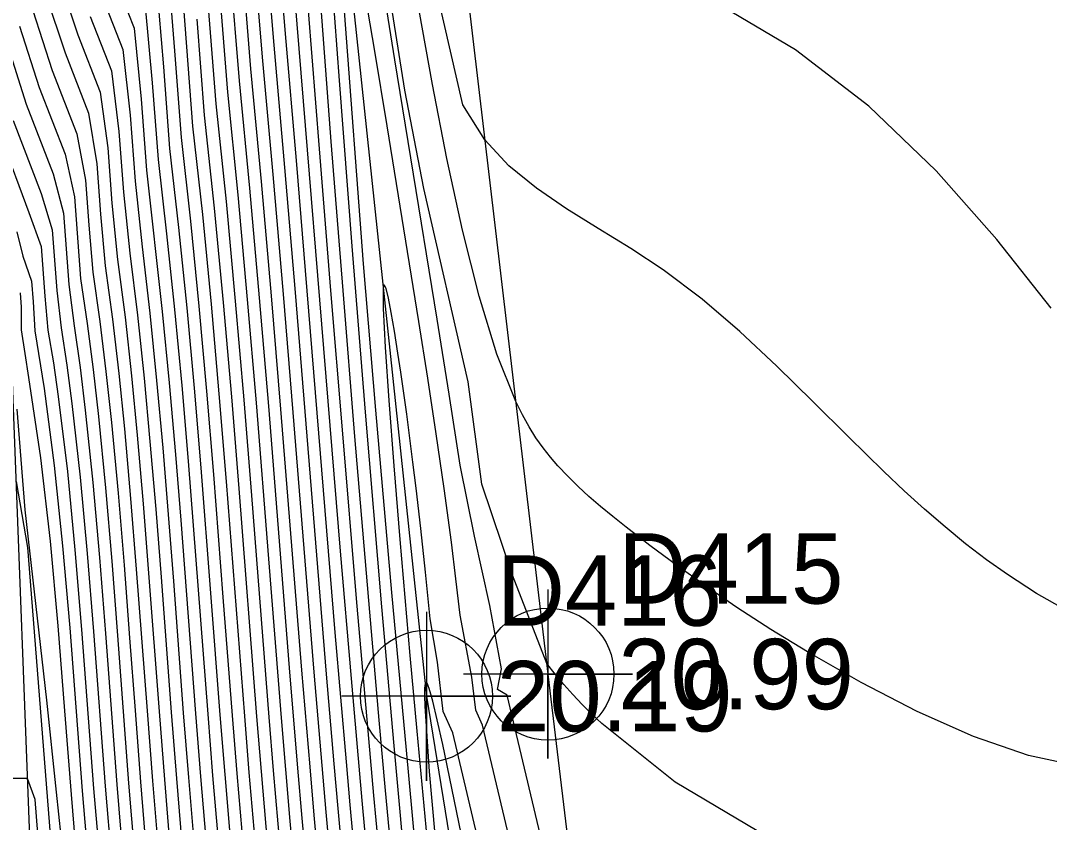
# Model space of a CAD drawing. Extents: x 2356077 to 2359823, y 225951 to 227822.
# Drawn here: x 2356540.32 to 2356576.85, y 227108.79 to 227137.25 of the extents above; entities that cross this region are included whole.
import ezdxf

# ---------------------------------------------------------------- set-up
doc = ezdxf.new("R2010")
doc.units = 0
for name, color, linetype in [('DTM Contours Major', 7, 'Continuous'), ('DTM Contours Minor', 7, 'Continuous'), ('Exist DTM Breakline', 7, 'Continuous'), ('Exist DTM Breakline Cogo Elevation', 7, 'Continuous'), ('Exist DTM Breakline Cogo Number', 7, 'Continuous'), ('Exist DTM Breakline Cogo Point CELL', 7, 'Continuous'), ('Exist DTM Drainline', 7, 'Continuous'), ('Exist DTM Drainline Cogo Elevation', 7, 'Continuous'), ('Exist DTM Drainline Cogo Number', 7, 'Continuous'), ('Exist DTM Drainline Cogo Point CELL', 7, 'Continuous'), ('PH Exist DTM Breakline', 7, 'Continuous')]:
    doc.layers.add(name, color=color, linetype=linetype)

msp = doc.modelspace()

# ---------------------------------------------------------------- linework, layer by layer
at = {"layer": 'DTM Contours Major'}
for points in [[(2356577.924, 227106.433), (2356575.427, 227106.093), (2356572.577, 227106.368), (2356569.431, 227107.561), (2356566.48, 227108.497), (2356563.564, 227110.221), (2356560.958, 227112.298), (2356560.605, 227112.635), (2356560.262, 227112.98), (2356559.931, 227113.331), (2356559.61, 227113.689), (2356559.3, 227114.055), (2356559.002, 227114.429), (2356557.788, 227117.565), (2356556.703, 227120.795), (2356556.215, 227124.427), (2356554.641, 227131.291), (2356553.962, 227134.786), (2356552.55, 227143.654)], [(2356548.56, 227140.088), (2356548.898, 227135.954), (2356549.278, 227131.791), (2356549.643, 227127.537), (2356549.99, 227123.337), (2356550.736, 227114.124), (2356551.016, 227110.813), (2356551.161, 227109.157), (2356551.434, 227106.177), (2356551.724, 227103.174), (2356552.03, 227100.194), (2356552.348, 227097.284), (2356552.676, 227094.493), (2356553.21, 227090.315), (2356553.422, 227088.947), (2356554.003, 227085.048), (2356554.176, 227083.852), (2356554.315, 227082.849), (2356554.443, 227081.871), (2356554.56, 227080.915), (2356554.667, 227079.973)], [(2356543.678, 227138.703), (2356544.347, 227136.985), (2356544.602, 227134.466), (2356544.791, 227131.937), (2356545.349, 227126.931), (2356545.596, 227124.39), (2356545.818, 227121.851), (2356546.006, 227119.522), (2356546.53, 227112.66), (2356546.707, 227110.418), (2356546.893, 227108.202)], [(2356550.941, 227138.188), (2356551.339, 227132.961), (2356551.757, 227127.669), (2356552.181, 227122.485), (2356552.708, 227116.256), (2356553.044, 227112.423), (2356553.271, 227109.922), (2356553.612, 227106.265), (2356553.965, 227102.624), (2356554.324, 227099.068), (2356554.683, 227095.664), (2356555.036, 227092.48), (2356555.379, 227089.586), (2356555.665, 227087.321), (2356556.177, 227083.409), (2356556.31, 227082.351), (2356556.433, 227081.33), (2356556.546, 227080.339), (2356556.649, 227079.372)], [(2356540.749, 227137.606), (2356541.442, 227135.485), (2356542.319, 227133.234), (2356542.629, 227131.582), (2356542.747, 227129.994), (2356542.886, 227128.321), (2356543.134, 227126.576), (2356543.352, 227124.798), (2356543.546, 227122.982), (2356543.78, 227120.479), (2356543.992, 227117.922), (2356544.19, 227115.343), (2356544.382, 227112.769), (2356544.577, 227110.23), (2356544.783, 227107.756)], [(2356546.579, 227137.306), (2356546.84, 227133.897), (2356547.195, 227130.597), (2356547.515, 227127.239), (2356547.804, 227123.896), (2356548.066, 227120.644), (2356548.7, 227112.547), (2356548.859, 227110.596), (2356549.025, 227108.645), (2356549.251, 227106.154), (2356549.494, 227103.66), (2356549.754, 227101.181), (2356550.032, 227098.74), (2356550.328, 227096.356), (2356550.614, 227093.999), (2356550.898, 227092.269), (2356551.439, 227088.92), (2356551.949, 227085.795), (2356552.18, 227084.318), (2356552.32, 227083.367), (2356552.45, 227082.435), (2356552.57, 227081.517), (2356552.68, 227080.609), (2356552.78, 227079.704)], [(2356540.185, 227129.757), (2356540.402, 227128.894), (2356540.707, 227128.006), (2356540.762, 227127.272), (2356540.82, 227126.245), (2356541.151, 227124.191), (2356541.516, 227121.458), (2356541.813, 227118.611), (2356542.064, 227115.701), (2356542.508, 227109.907), (2356542.744, 227107.128), (2356543.171, 227102.722), (2356543.258, 227101.816), (2356543.452, 227100.691), (2356543.957, 227097.92), (2356544.413, 227095.368), (2356545.383, 227090.217), (2356545.853, 227087.665), (2356546.283, 227085.159), (2356546.478, 227083.924), (2356546.657, 227082.697), (2356546.822, 227081.469), (2356547.085, 227079.215)]]:
    msp.add_lwpolyline(points, dxfattribs=at)
at = {"layer": 'DTM Contours Minor'}
for points in [[(2356559.333, 227105.989), (2356557.599, 227113.313), (2356557.249, 227113.514), (2356557.402, 227114.247), (2356556.986, 227116.49), (2356556.44, 227118.947), (2356555.927, 227121.467), (2356555.542, 227123.986), (2356555.115, 227126.649), (2356554.173, 227132.381), (2356553.609, 227135.858), (2356551.992, 227145.997)], [(2356549.76, 227141.596), (2356551.67, 227118.423), (2356552.052, 227113.904), (2356552.433, 227109.573), (2356552.743, 227106.222), (2356553.069, 227102.858), (2356553.405, 227099.544), (2356553.747, 227096.34), (2356554.091, 227093.31), (2356554.433, 227090.515), (2356554.602, 227089.207), (2356554.931, 227086.798), (2356555.377, 227083.578), (2356555.512, 227082.543), (2356555.637, 227081.54), (2356555.752, 227080.564), (2356555.857, 227079.607)], [(2356549.358, 227141.119), (2356549.714, 227136.785), (2356550.101, 227132.284), (2356550.486, 227127.664), (2356551.482, 227115.536), (2356551.876, 227110.942), (2356552.011, 227109.421), (2356552.307, 227106.203), (2356552.62, 227102.964), (2356552.946, 227099.765), (2356553.28, 227096.66), (2356553.619, 227093.709), (2356554.136, 227089.527), (2356554.321, 227088.297), (2356554.976, 227083.667), (2356555.113, 227082.643), (2356555.239, 227081.649), (2356555.355, 227080.679), (2356555.46, 227079.728)], [(2356548.957, 227140.627), (2356549.306, 227136.379), (2356549.69, 227132.041), (2356550.065, 227127.602), (2356551.175, 227114.052), (2356551.446, 227110.871), (2356551.587, 227109.281), (2356551.871, 227106.187), (2356552.172, 227103.069), (2356552.488, 227099.981), (2356552.814, 227096.975), (2356553.148, 227094.104), (2356553.673, 227089.921), (2356553.871, 227088.622), (2356554.414, 227084.9), (2356554.576, 227083.759), (2356554.714, 227082.746), (2356554.841, 227081.76), (2356554.958, 227080.796), (2356555.064, 227079.85)], [(2356551.214, 227140.695), (2356551.628, 227135.125), (2356552.085, 227129.245), (2356552.559, 227123.351), (2356553.137, 227116.445), (2356553.567, 227111.515), (2356554.046, 227106.296), (2356554.421, 227102.388), (2356554.795, 227098.65), (2356555.163, 227095.137), (2356555.519, 227091.901), (2356555.858, 227088.997), (2356556.117, 227086.91), (2356556.58, 227083.296), (2356556.711, 227082.236), (2356556.832, 227081.214), (2356556.943, 227080.222)], [(2356577.42, 227116.336), (2356576.39, 227116.921), (2356575.363, 227117.585), (2356574.616, 227118.117), (2356573.878, 227118.684), (2356573.147, 227119.282), (2356572.421, 227119.91), (2356571.697, 227120.565), (2356570.975, 227121.246), (2356569.721, 227122.472), (2356568.455, 227123.731), (2356567.171, 227124.99), (2356565.862, 227126.213), (2356564.519, 227127.364), (2356563.135, 227128.41), (2356561.984, 227129.166), (2356560.831, 227129.872), (2356559.707, 227130.568), (2356558.641, 227131.297), (2356557.662, 227132.101), (2356556.802, 227133.021), (2356556.022, 227134.262), (2356554.51, 227140.858)], [(2356545.931, 227140.083), (2356546.426, 227133.498), (2356546.774, 227130.366), (2356547.085, 227127.18), (2356547.364, 227124.001), (2356547.617, 227120.892), (2356548.265, 227112.568), (2356548.428, 227110.559), (2356548.598, 227108.554), (2356548.816, 227106.151), (2356549.05, 227103.751), (2356549.301, 227101.368), (2356549.571, 227099.018), (2356549.859, 227096.716), (2356550.132, 227094.435), (2356550.437, 227092.654), (2356550.72, 227090.895), (2356551.539, 227085.944), (2356551.781, 227084.408), (2356551.921, 227083.469), (2356552.051, 227082.548), (2356552.171, 227081.639), (2356552.282, 227080.739), (2356552.383, 227079.842)], [(2356548.163, 227139.539), (2356548.489, 227135.533), (2356548.865, 227131.545), (2356549.22, 227127.476), (2356549.554, 227123.454), (2356550.298, 227114.199), (2356550.585, 227110.762), (2356550.735, 227109.043), (2356550.997, 227106.171), (2356551.277, 227103.276), (2356551.573, 227100.4), (2356551.883, 227097.586), (2356552.206, 227094.875), (2356552.747, 227090.708), (2356552.972, 227089.271), (2356553.592, 227085.197), (2356553.776, 227083.946), (2356553.916, 227082.952), (2356554.044, 227081.984), (2356554.163, 227081.034), (2356554.27, 227080.098)], [(2356545.537, 227139.304), (2356545.787, 227136.175), (2356546.017, 227133.106), (2356546.35, 227130.136), (2356546.653, 227127.119), (2356546.924, 227124.103), (2356547.168, 227121.137), (2356547.506, 227116.788), (2356547.83, 227112.59), (2356547.997, 227110.523), (2356548.171, 227108.464)], [(2356541.684, 227138.729), (2356542.347, 227136.746), (2356543.14, 227134.71), (2356543.418, 227132.74), (2356543.565, 227130.773), (2356543.766, 227128.773), (2356544.027, 227126.725), (2356544.256, 227124.646), (2356544.46, 227122.538), (2356544.671, 227120.099), (2356544.867, 227117.64), (2356545.237, 227112.729), (2356545.425, 227110.31), (2356545.623, 227107.94)], [(2356547.766, 227138.985), (2356548.079, 227135.117), (2356548.45, 227131.304), (2356548.796, 227127.416), (2356549.117, 227123.568), (2356549.859, 227114.276), (2356550.153, 227110.717), (2356550.308, 227108.937), (2356550.56, 227106.166), (2356550.83, 227103.375), (2356551.117, 227100.602), (2356551.419, 227097.882), (2356551.735, 227095.252), (2356552.058, 227092.722), (2356552.285, 227091.101), (2356552.522, 227089.596), (2356553.181, 227085.347), (2356553.377, 227084.04), (2356553.517, 227083.056), (2356553.646, 227082.096), (2356553.765, 227081.154), (2356553.873, 227080.224)], [(2356545.142, 227138.527), (2356545.392, 227135.607), (2356545.609, 227132.715), (2356545.925, 227129.907), (2356546.22, 227127.058), (2356546.482, 227124.202), (2356546.718, 227121.378), (2356547.065, 227116.929), (2356547.397, 227112.613), (2356547.566, 227110.488), (2356547.745, 227108.376)], [(2356547.37, 227138.428), (2356547.667, 227134.706), (2356548.033, 227131.065), (2356548.37, 227127.356), (2356548.68, 227123.68), (2356549.121, 227118.15), (2356549.57, 227112.508), (2356549.722, 227110.674), (2356549.88, 227108.836), (2356550.123, 227106.161), (2356550.384, 227103.472), (2356550.662, 227100.799), (2356550.956, 227098.173), (2356551.266, 227095.624), (2356551.577, 227093.141), (2356551.822, 227091.492), (2356552.77, 227085.496), (2356552.977, 227084.133), (2356553.118, 227083.16), (2356553.247, 227082.209), (2356553.367, 227081.275), (2356553.476, 227080.351), (2356553.575, 227079.434)], [(2356560.208, 227097.534), (2356556.725, 227112.244), (2356556.484, 227112.77), (2356556.341, 227113.943), (2356555.933, 227116.148), (2356555.78, 227117.44), (2356555.617, 227118.735), (2356555.36, 227120.645), (2356555.079, 227122.585), (2356554.777, 227124.56), (2356554.459, 227126.575), (2356553.337, 227133.513), (2356552.9, 227136.17), (2356552.495, 227138.528)], [(2356541.216, 227138.167), (2356541.897, 227136.11), (2356542.732, 227133.967), (2356543.023, 227132.162), (2356543.156, 227130.384), (2356543.327, 227128.547), (2356543.582, 227126.651), (2356543.805, 227124.724), (2356544.004, 227122.761), (2356544.226, 227120.289), (2356544.429, 227117.782), (2356544.809, 227112.75), (2356545, 227110.272), (2356545.202, 227107.85)], [(2356543.236, 227138.044), (2356543.947, 227136.22), (2356544.207, 227133.892), (2356544.382, 227131.549), (2356544.636, 227129.225), (2356544.91, 227126.864), (2356545.151, 227124.479), (2356545.366, 227122.083), (2356545.561, 227119.715), (2356545.745, 227117.355), (2356546.098, 227112.683), (2356546.279, 227110.383), (2356546.469, 227108.116)], [(2356544.745, 227137.754), (2356544.997, 227135.037), (2356545.2, 227132.326), (2356545.497, 227129.679), (2356545.785, 227126.995), (2356546.04, 227124.298), (2356546.268, 227121.616), (2356546.451, 227119.328), (2356546.963, 227112.636), (2356547.137, 227110.453), (2356547.319, 227108.289)], [(2356546.974, 227137.868), (2356547.255, 227134.299), (2356547.615, 227130.83), (2356547.943, 227127.297), (2356548.242, 227123.789), (2356548.515, 227120.392), (2356549.134, 227112.527), (2356549.29, 227110.634), (2356549.453, 227108.739), (2356549.687, 227106.158), (2356549.939, 227103.567), (2356550.208, 227100.992), (2356550.494, 227098.459), (2356551.096, 227093.567), (2356551.36, 227091.881), (2356552.359, 227085.646), (2356552.578, 227084.226), (2356552.719, 227083.264), (2356552.849, 227082.322), (2356552.968, 227081.396), (2356553.078, 227080.479), (2356553.178, 227079.568)], [(2356577.935, 227110.771), (2356576.111, 227111.164), (2356574.16, 227111.843), (2356572.153, 227112.731), (2356570.164, 227113.756), (2356568.267, 227114.841), (2356566.966, 227115.638), (2356565.756, 227116.422), (2356564.635, 227117.184), (2356563.605, 227117.917), (2356562.666, 227118.615), (2356561.818, 227119.271), (2356561.349, 227119.646), (2356560.911, 227120.008), (2356560.5, 227120.364), (2356560.113, 227120.718), (2356559.749, 227121.077), (2356559.402, 227121.447), (2356559.133, 227121.758), (2356558.872, 227122.088), (2356558.62, 227122.442), (2356558.375, 227122.828), (2356558.136, 227123.254), (2356557.902, 227123.727), (2356557.235, 227125.413), (2356556.605, 227127.475), (2356556.012, 227129.818), (2356555.458, 227132.35), (2356554.944, 227134.978), (2356554.47, 227137.607)], [(2356542.793, 227137.392), (2356543.545, 227135.462), (2356543.812, 227133.317), (2356543.974, 227131.162), (2356544.202, 227128.999), (2356544.47, 227126.795), (2356544.704, 227124.564), (2356544.914, 227122.312), (2356545.116, 227119.908), (2356545.306, 227117.498), (2356545.667, 227112.706), (2356545.851, 227110.347), (2356546.045, 227108.028)], [(2356550.531, 227137.597), (2356550.923, 227132.694), (2356551.329, 227127.676), (2356551.735, 227122.729), (2356552.25, 227116.594), (2356552.61, 227112.446), (2356552.853, 227109.741), (2356553.178, 227106.245), (2356553.517, 227102.748), (2356553.864, 227099.314), (2356554.215, 227096.01), (2356554.564, 227092.902), (2356554.906, 227090.056), (2356555.217, 227087.648), (2356555.777, 227083.492), (2356555.911, 227082.446), (2356556.035, 227081.434), (2356556.149, 227080.45), (2356556.253, 227079.488)], [(2356551.812, 227137.584), (2356552.483, 227128.619), (2356552.919, 227123.429), (2356553.492, 227116.95), (2356554.005, 227111.352), (2356554.43, 227106.843), (2356554.846, 227102.556), (2356555.248, 227098.535), (2356555.633, 227094.821), (2356555.998, 227091.456), (2356556.337, 227088.482), (2356556.681, 227085.644), (2356556.985, 227083.185), (2356557.233, 227081.084), (2356557.342, 227080.088)], [(2356576.913, 227127.046), (2356574.989, 227129.481), (2356572.83, 227131.92), (2356570.443, 227134.215), (2356567.834, 227136.218), (2356565.576, 227137.551)], [(2356540.283, 227137.048), (2356540.982, 227134.876), (2356541.902, 227132.514), (2356542.234, 227131), (2356542.451, 227128.099), (2356542.682, 227126.498), (2356542.895, 227124.87), (2356543.085, 227123.203), (2356543.334, 227120.667), (2356543.556, 227118.062), (2356543.76, 227115.423), (2356544.156, 227110.185), (2356544.367, 227107.656)], [(2356539.817, 227136.494), (2356540.513, 227134.289), (2356541.48, 227131.808), (2356541.84, 227130.415), (2356542.03, 227127.885), (2356542.226, 227126.42), (2356542.433, 227124.942), (2356542.618, 227123.426), (2356542.886, 227120.855), (2356543.12, 227118.199), (2356543.332, 227115.5), (2356543.737, 227110.133), (2356543.953, 227107.549)], [(2356540.057, 227133.704), (2356541.051, 227131.118), (2356541.446, 227129.827), (2356541.607, 227127.676), (2356541.763, 227126.342), (2356541.964, 227125.016), (2356542.144, 227123.656), (2356542.435, 227121.045), (2356542.685, 227118.335), (2356542.907, 227115.572), (2356543.322, 227110.073), (2356543.544, 227107.429)], [(2356539.633, 227133.092), (2356540.617, 227130.44), (2356541.053, 227129.235), (2356541.185, 227127.472), (2356541.292, 227126.268), (2356541.484, 227125.1), (2356541.658, 227123.904), (2356541.98, 227121.242), (2356542.25, 227118.47), (2356542.484, 227115.639), (2356542.912, 227109.999), (2356543.14, 227107.292)], [(2356558.815, 227098.655), (2356555.663, 227111.969), (2356555.32, 227112.732), (2356555.124, 227114.484), (2356554.869, 227116.017), (2356554.696, 227117.677), (2356554.529, 227119.221), (2356554.365, 227120.657), (2356554.253, 227121.579), (2356554.034, 227123.278), (2356553.822, 227124.777), (2356553.72, 227125.449), (2356553.595, 227126.226), (2356553.48, 227126.886), (2356553.379, 227127.4), (2356553.295, 227127.739), (2356553.232, 227127.872), (2356553.195, 227127.771), (2356553.194, 227127.034), (2356553.263, 227125.662), (2356553.392, 227123.765), (2356553.571, 227121.453), (2356553.786, 227118.836), (2356554.145, 227114.712), (2356554.388, 227112.033), (2356554.776, 227107.871)], [(2356540.301, 227127.585), (2356540.339, 227127.075), (2356540.338, 227126.275), (2356540.464, 227125.436), (2356540.603, 227124.579), (2356541.031, 227121.732), (2356541.369, 227118.777), (2356541.645, 227115.767), (2356541.884, 227112.753), (2356542.113, 227109.787), (2356542.357, 227106.883), (2356542.452, 227105.831), (2356542.534, 227104.773), (2356542.778, 227102.232), (2356543.501, 227098.297), (2356543.97, 227095.664), (2356544.469, 227093.008), (2356544.973, 227090.352), (2356545.459, 227087.717), (2356545.903, 227085.127), (2356546.081, 227083.993), (2356546.247, 227082.866), (2356546.4, 227081.739), (2356546.675, 227079.413)], [(2356540.188, 227123.464), (2356540.471, 227119.886), (2356541.234, 227113.125), (2356541.578, 227109.862), (2356541.916, 227106.747), (2356542.016, 227105.762), (2356542.092, 227104.787), (2356542.295, 227102.671), (2356542.454, 227101.839), (2356543.068, 227098.688), (2356543.556, 227095.961), (2356544.585, 227090.473), (2356545.081, 227087.734), (2356545.537, 227085.013), (2356545.774, 227083.459), (2356545.99, 227081.9), (2356546.294, 227079.391)], [(2356540.165, 227120.886), (2356540.559, 227118.553), (2356541.618, 227105.214), (2356541.735, 227105.162), (2356541.669, 227104.61), (2356541.796, 227103.284), (2356542.434, 227100.012), (2356543.083, 227096.764), (2356543.552, 227093.715), (2356544.071, 227090.706), (2356544.629, 227087.727), (2356545.548, 227082.932), (2356545.721, 227082.008), (2356546.003, 227079.906), (2356546.877, 227069.459), (2356547.062, 227066.794), (2356546.388, 227059.154), (2356546.098, 227057.781), (2356545.102, 227057.026), (2356543.887, 227056.565), (2356542.499, 227056.431), (2356540.983, 227056.651), (2356539.384, 227057.257)], [(2356555.967, 227108.397), (2356555.311, 227111.556), (2356555.116, 227112.43), (2356554.956, 227113.097), (2356554.888, 227113.348), (2356554.829, 227113.543), (2356554.796, 227113.638), (2356554.766, 227113.708), (2356554.74, 227113.752), (2356554.717, 227113.769), (2356554.699, 227113.759), (2356554.684, 227113.721), (2356554.674, 227113.654), (2356554.667, 227113.559), (2356554.663, 227113.288), (2356554.674, 227112.912), (2356554.832, 227110.598), (2356555.139, 227107.18)], [(2356546.531, 227066.698), (2356545.354, 227080.781), (2356544.759, 227084.132), (2356544.778, 227084.233), (2356544.775, 227084.395), (2356544.736, 227084.688), (2356544.737, 227084.953), (2356544.787, 227085.087), (2356544.832, 227085.234), (2356544.62, 227087.143), (2356541.97, 227100.411), (2356541.311, 227103.747), (2356541.24, 227104.486), (2356540.833, 227109.609), (2356540.565, 227110.35), (2356539.382, 227110.355)]]:
    msp.add_lwpolyline(points, dxfattribs=at)
at = {"layer": 'Exist DTM Breakline'}
msp.add_lwpolyline([(2356554.802, 227220.421), (2356551.682, 227190.031), (2356554.693, 227150.844), (2356559.046, 227114.057), (2356563.68, 227075.466), (2356576.505, 227009.716)], dxfattribs=at)
at = {"layer": 'Exist DTM Breakline Cogo Point CELL'}
msp.add_lwpolyline([(2356559.046, 227117.057), (2356559.046, 227111.057), (2356559.046, 227114.057), (2356562.046, 227114.057), (2356556.046, 227114.057)], dxfattribs=at)
msp.add_circle((2356559.046, 227114.057), 2.344, dxfattribs=at)
at = {"layer": 'Exist DTM Drainline'}
msp.add_lwpolyline([(2356548.776, 227304.309), (2356547.572, 227273.186), (2356546.306, 227228.878), (2356548.057, 227191.22), (2356550.765, 227150.688), (2356554.732, 227113.271), (2356560.954, 227074.926), (2356573.805, 227008.735)], dxfattribs=at)
at = {"layer": 'Exist DTM Drainline Cogo Point CELL'}
msp.add_lwpolyline([(2356554.732, 227116.271), (2356554.732, 227110.271), (2356554.732, 227113.271), (2356557.732, 227113.271), (2356551.732, 227113.271)], dxfattribs=at)
msp.add_circle((2356554.732, 227113.271), 2.344, dxfattribs=at)
at = {"layer": 'PH Exist DTM Breakline'}
msp.add_lwpolyline([(2356576.084, 226930.323), (2356565.595, 226955.511), (2356554.71, 226983.396), (2356551.008, 226995.008), (2356551.263, 227008.905), (2356551.583, 227018.439), (2356547.397, 227037.64), (2356546.109, 227054.301), (2356546.07, 227066.435), (2356544.612, 227083.875), (2356540.797, 227104.249), (2356539.936, 227126.908), (2356531.638, 227144.762), (2356530.623, 227164.959), (2356529.15, 227174.894), (2356531.27, 227194.162), (2356530.081, 227215.184), (2356532.149, 227244.241), (2356533.364, 227266.705), (2356535.364, 227283.627), (2356539.253, 227297.105), (2356543.727, 227307.141)], dxfattribs=at)

# ---------------------------------------------------------------- texts
at = {"layer": 'Exist DTM Breakline Cogo Elevation'}
msp.add_text('20.99', height=2.5, dxfattribs=at).set_placement((2356561.546, 227112.807))
at = {"layer": 'Exist DTM Breakline Cogo Number'}
msp.add_text('D415', height=2.5, dxfattribs=at).set_placement((2356561.546, 227116.557))
at = {"layer": 'Exist DTM Drainline Cogo Elevation'}
msp.add_text('20.19', height=2.5, dxfattribs=at).set_placement((2356557.232, 227112.021))
at = {"layer": 'Exist DTM Drainline Cogo Number'}
msp.add_text('D416', height=2.5, dxfattribs=at).set_placement((2356557.232, 227115.771))

doc.saveas('drawing.dxf')
